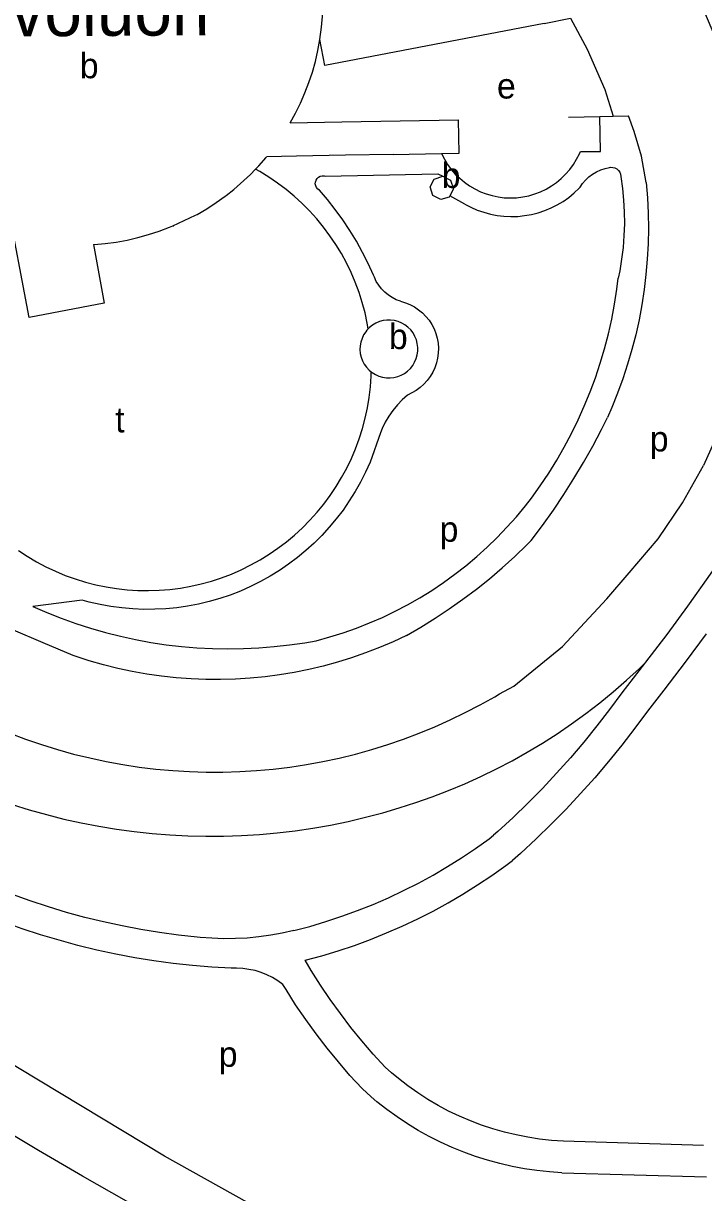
# Model space of a CAD drawing. Extents: x 157569 to 159501, y 382907 to 384670.
# Drawn here: x 159138.9 to 159246.8, y 383637.3 to 383822.5 of the extents above; entities that cross this region are included whole.
import ezdxf

# ---------------------------------------------------------------- set-up
doc = ezdxf.new("R2010")
doc.units = 0
for name, color, linetype in [('BLT_Basislijn', 7, 'Continuous'), ('BLT_Bebouwing', 7, 'Continuous'), ('BLT_Bebouwing_beschrifting', 7, 'Continuous'), ('BLT_Centroide', 7, 'Continuous'), ('BLT_Onderverdeling_panden', 7, 'Continuous')]:
    doc.layers.add(name, color=color, linetype=linetype)

msp = doc.modelspace()

# ---------------------------------------------------------------- linework, layer by layer
at = {"layer": 'BLT_Basislijn'}
for p, q in [((159225.35, 383807.67), (159230.3, 383807.78)), ((159230.3, 383807.78), (159232.44, 383807.83)), ((159232.44, 383807.83), (159234.87, 383807.89)), ((159235.77, 383805.38), (159234.87, 383807.89)), ((159236.9, 383801.49), (159235.77, 383805.38)), ((159237.67, 383797.28), (159236.9, 383801.49)), ((159208.9, 383793.89), (159206.54, 383795.21)), ((159195.52, 383757.66), (159193.88, 383752.99)), ((159148.26, 383731.12), (159140.4, 383730.13)), ((159237.41, 383721.08), (159233.8, 383716.45)), ((159196.26, 383657.15), (159197.3, 383656.23)), ((159192.61, 383653.73), (159194.04, 383652.44)), ((159246.78, 383644.71), (159224.55, 383645.4)), ((159224.32, 383640.41), (159247.23, 383639.73))]:
    msp.add_line(p, q, dxfattribs=at)
for points in [[(159233.8, 383853.23), (159234.28, 383849.85), (159235.93, 383846.38), (159238.72, 383841.32), (159242.08, 383834.93), (159245.36, 383827.95), (159250.93, 383814.86), (159252.86, 383808.66), (159254.14, 383802.89), (159254.57, 383795.83), (159254.78, 383789.51), (159254.56, 383785.16), (159253.64, 383775.25), (159252.07, 383767.05), (159249.77, 383759.16), (159246.77, 383752.46)], [(159218.17, 383613.65), (159174.47, 383635.69), (159161.28, 383643.03), (159134.89, 383658.92), (159117.64, 383670.42), (159087.02, 383692.37), (159018.15, 383745.44), (158961.18, 383788.78), (158918.78, 383821.81)], [(159221.47, 383822.52), (159225.67, 383823.32), (159228.31, 383818.43), (159231.1, 383812.06), (159232.44, 383807.83)], [(159227.23, 383802.21), (159230.44, 383802.21), (159230.3, 383807.78)], [(159205.23, 383801.9), (159205.67, 383801.02), (159206.18, 383800.18), (159206.76, 383799.39), (159207.4, 383798.65), (159208.1, 383797.97), (159208.85, 383797.34), (159209.65, 383796.77), (159210.49, 383796.28), (159211.38, 383795.85), (159212.29, 383795.5), (159213.23, 383795.22), (159214.19, 383795.02), (159215.16, 383794.9), (159216.14, 383794.86), (159217.12, 383794.9), (159218.09, 383795.02), (159219.05, 383795.21), (159219.99, 383795.49), (159220.91, 383795.84), (159221.79, 383796.26), (159222.64, 383796.76), (159223.44, 383797.32), (159224.2, 383797.95), (159224.9, 383798.63), (159225.54, 383799.37), (159226.12, 383800.16), (159226.63, 383800.99), (159227.08, 383801.87), (159227.23, 383802.21)], [(159227.19, 383796.55), (159227.59, 383797.15), (159228.06, 383797.7), (159228.59, 383798.2), (159229.17, 383798.64), (159229.8, 383799.01), (159230.46, 383799.31), (159231.15, 383799.54), (159231.86, 383799.69), (159232.03, 383799.71)], [(159232.03, 383799.71), (159232.38, 383799.7), (159232.71, 383799.61), (159233.02, 383799.45), (159233.27, 383799.22), (159233.47, 383798.94), (159233.61, 383798.62), (159233.66, 383798.24)], [(159193.6, 383774.12), (159193.45, 383775.02), (159193.09, 383776.67), (159192.65, 383778.3), (159192.14, 383779.9), (159191.55, 383781.49), (159190.88, 383783.04), (159190.15, 383784.56), (159189.34, 383786.04), (159188.46, 383787.48), (159187.52, 383788.88), (159186.51, 383790.23), (159185.44, 383791.54), (159184.3, 383792.79), (159183.11, 383793.99), (159181.87, 383795.12), (159180.57, 383796.2), (159179.22, 383797.22), (159177.82, 383798.17), (159176.39, 383799.05), (159175.74, 383799.42)], [(159185.88, 383796.09), (159185.62, 383796.26), (159185.42, 383796.49), (159185.28, 383796.77), (159185.21, 383797.07), (159185.23, 383797.38), (159185.33, 383797.67), (159185.49, 383797.93), (159185.72, 383798.14), (159185.99, 383798.29), (159186.29, 383798.35), (159186.6, 383798.34), (159186.75, 383798.31)], [(159186.75, 383798.31), (159204.65, 383798.69), (159205.41, 383798.29)], [(159233.66, 383798.24), (159233.92, 383796.38), (159234.09, 383794.52), (159234.19, 383792.64), (159234.21, 383790.77), (159234.15, 383788.89), (159234, 383787.02), (159233.78, 383785.16), (159233.48, 383783.31), (159233.24, 383782.13)], [(159194.44, 383782.61), (159193.61, 383784.45), (159192.7, 383786.24), (159191.72, 383788), (159190.68, 383789.72), (159189.56, 383791.39), (159188.38, 383793.02), (159187.14, 383794.61), (159185.88, 383796.09)], [(159208.9, 383793.89), (159209.87, 383793.38), (159210.87, 383792.94), (159211.91, 383792.58), (159212.96, 383792.29), (159214.04, 383792.08), (159215.12, 383791.96), (159216.22, 383791.91), (159217.31, 383791.94), (159218.4, 383792.05), (159219.48, 383792.24), (159220.54, 383792.51), (159221.58, 383792.85), (159222.59, 383793.27), (159223.57, 383793.76), (159224.51, 383794.32), (159225.4, 383794.95), (159226.25, 383795.65), (159227.05, 383796.4), (159227.19, 383796.55)], [(159237.67, 383797.28), (159237.87, 383794.86), (159237.98, 383792.44), (159238.01, 383790.01), (159237.96, 383787.59), (159237.84, 383785.16), (159237.63, 383782.75), (159237.34, 383780.34), (159236.98, 383777.94), (159236.53, 383775.56), (159236.01, 383773.19), (159235.41, 383770.84), (159234.73, 383768.51), (159233.97, 383766.2), (159233.14, 383763.92), (159232.24, 383761.67), (159231.54, 383760.07)], [(159198.73, 383778.48), (159198.05, 383778.74), (159197.4, 383779.06), (159196.79, 383779.46), (159196.22, 383779.92), (159195.71, 383780.45), (159195.26, 383781.02), (159194.88, 383781.64), (159194.57, 383782.3), (159194.44, 383782.61)], [(159219.48, 383747.29), (159220.88, 383749.25), (159222.22, 383751.25), (159223.49, 383753.3), (159224.69, 383755.39), (159225.82, 383757.52), (159226.87, 383759.69), (159227.86, 383761.89), (159228.77, 383764.12), (159229.61, 383766.38), (159230.37, 383768.66), (159231.06, 383770.97), (159231.67, 383773.3), (159232.2, 383775.66), (159232.65, 383778.02), (159233.02, 383780.4), (159233.24, 383782.13)], [(159198.73, 383778.48), (159199.49, 383778.26), (159200.22, 383777.96), (159200.92, 383777.59), (159201.57, 383777.15), (159202.18, 383776.65), (159202.74, 383776.09), (159203.24, 383775.48), (159203.67, 383774.81), (159204.03, 383774.11), (159204.32, 383773.38), (159204.53, 383772.62), (159204.67, 383771.84), (159204.73, 383771.05), (159204.7, 383770.26), (159204.6, 383769.48), (159204.42, 383768.71), (159204.16, 383767.96), (159203.83, 383767.24), (159203.42, 383766.57), (159202.95, 383765.93), (159202.42, 383765.35), (159201.83, 383764.82), (159201.19, 383764.35), (159200.51, 383763.96), (159199.8, 383763.63)], [(159138.12, 383739.02), (159139.53, 383738.09), (159140.98, 383737.22), (159142.47, 383736.43), (159144, 383735.71), (159145.56, 383735.06), (159147.14, 383734.48), (159148.76, 383733.99), (159150.39, 383733.56), (159152.04, 383733.22), (159153.71, 383732.95), (159155.39, 383732.77), (159157.07, 383732.66), (159158.76, 383732.64), (159160.45, 383732.69), (159162.13, 383732.82), (159163.81, 383733.04), (159165.47, 383733.33), (159167.11, 383733.7), (159168.74, 383734.15), (159170.35, 383734.67), (159171.92, 383735.27), (159173.47, 383735.95), (159174.99, 383736.7), (159176.46, 383737.51), (159177.9, 383738.4), (159179.29, 383739.35), (159180.64, 383740.37), (159181.93, 383741.45), (159183.18, 383742.6), (159184.36, 383743.8), (159185.49, 383745.05), (159186.56, 383746.36), (159187.57, 383747.71), (159188.51, 383749.11), (159189.38, 383750.56), (159190.19, 383752.04), (159190.92, 383753.56), (159191.58, 383755.12), (159192.17, 383756.7), (159192.68, 383758.31), (159193.11, 383759.94), (159193.46, 383761.59), (159193.74, 383763.26), (159193.94, 383764.93), (159194.06, 383766.62), (159194.07, 383767.3)], [(159199.8, 383763.63), (159198.98, 383762.87), (159198.22, 383762.06), (159197.51, 383761.19), (159196.88, 383760.28), (159196.3, 383759.32), (159195.8, 383758.33), (159195.52, 383757.66)], [(159219.45, 383740.59), (159221.24, 383742.97), (159222.97, 383745.4), (159224.63, 383747.87), (159226.22, 383750.39), (159227.75, 383752.94), (159229.21, 383755.54), (159230.6, 383758.18), (159231.54, 383760.07)], [(159193.88, 383752.99), (159193.16, 383751.4), (159192.38, 383749.84), (159191.52, 383748.32), (159190.59, 383746.84), (159189.6, 383745.4), (159188.54, 383744.01), (159187.42, 383742.67), (159186.24, 383741.38), (159185, 383740.15), (159183.7, 383738.98), (159182.36, 383737.86), (159180.96, 383736.81), (159179.52, 383735.83), (159178.03, 383734.91), (159176.51, 383734.06), (159174.94, 383733.28), (159173.34, 383732.57), (159171.71, 383731.94), (159170.06, 383731.39), (159168.38, 383730.9), (159166.68, 383730.5), (159164.96, 383730.18), (159163.23, 383729.93), (159161.49, 383729.76), (159159.75, 383729.68), (159158, 383729.67), (159156.26, 383729.74), (159154.52, 383729.89), (159152.78, 383730.13), (159151.07, 383730.44), (159149.36, 383730.83), (159148.26, 383731.12)], [(159214.43, 383716.28), (159216.68, 383717.5), (159224.42, 383723.77), (159231.41, 383731.32), (159234.98, 383735.46), (159239.55, 383740.87), (159243.42, 383746.54), (159246.77, 383752.46)], [(159185.35, 383724.7), (159187.5, 383725.29), (159189.63, 383725.96), (159191.73, 383726.7), (159193.81, 383727.51), (159195.85, 383728.4), (159197.86, 383729.36), (159199.84, 383730.4), (159201.77, 383731.5), (159203.67, 383732.68), (159205.52, 383733.92), (159207.33, 383735.22), (159209.09, 383736.59), (159210.8, 383738.03), (159212.46, 383739.52), (159214.06, 383741.07), (159215.6, 383742.68), (159217.09, 383744.34), (159218.52, 383746.05), (159219.48, 383747.29)], [(159199.66, 383725.53), (159201.96, 383726.86), (159204.23, 383728.27), (159206.45, 383729.73), (159208.62, 383731.27), (159210.74, 383732.87), (159212.82, 383734.53), (159214.85, 383736.26), (159216.82, 383738.04), (159218.74, 383739.89), (159219.45, 383740.59)], [(159250.59, 383739.27), (159247.43, 383734.71), (159244.21, 383730.18), (159240.92, 383725.71), (159237.57, 383721.29), (159237.41, 383721.08)], [(159140.4, 383730.13), (159142.65, 383729.15), (159144.93, 383728.25), (159147.24, 383727.42), (159149.58, 383726.67), (159151.94, 383725.99), (159154.32, 383725.4), (159156.72, 383724.88), (159159.13, 383724.43), (159161.56, 383724.07), (159164, 383723.79), (159166.44, 383723.58), (159168.89, 383723.46), (159171.35, 383723.42), (159173.8, 383723.45), (159176.25, 383723.57), (159178.7, 383723.76), (159181.14, 383724.04), (159183.57, 383724.39), (159185.35, 383724.7)], [(159146.81, 383722.36), (159142.06, 383724.34), (159137.33, 383726.39), (159136.49, 383726.77)], [(159199.66, 383725.53), (159197.54, 383724.54), (159195.38, 383723.61), (159193.18, 383722.77), (159190.97, 383722), (159188.72, 383721.3), (159186.46, 383720.68), (159184.17, 383720.14), (159181.87, 383719.68), (159179.55, 383719.29), (159177.23, 383718.99), (159174.89, 383718.76), (159172.55, 383718.62), (159170.2, 383718.55), (159167.85, 383718.56), (159165.5, 383718.66), (159163.16, 383718.83), (159160.83, 383719.09), (159158.5, 383719.42), (159156.19, 383719.83), (159153.89, 383720.32), (159151.61, 383720.89), (159149.36, 383721.53), (159147.12, 383722.26), (159146.81, 383722.36)], [(159247.19, 383725.78), (159243.85, 383721.28), (159240.48, 383716.87), (159237.86, 383713.54)], [(159198.49, 383698.21), (159201.14, 383699.05), (159203.76, 383699.98), (159206.35, 383700.97), (159208.91, 383702.04), (159211.44, 383703.19), (159213.94, 383704.4), (159216.4, 383705.69), (159218.82, 383707.05), (159221.21, 383708.48), (159223.55, 383709.97), (159225.84, 383711.54), (159228.09, 383713.16), (159230.3, 383714.86), (159232.45, 383716.61), (159234.55, 383718.43), (159236.6, 383720.3), (159237.41, 383721.08)], [(159136.77, 383710.06), (159139.26, 383709.12), (159141.77, 383708.26), (159144.31, 383707.47), (159146.87, 383706.75), (159149.46, 383706.12), (159152.06, 383705.56), (159154.67, 383705.09), (159157.3, 383704.68), (159159.94, 383704.36), (159162.59, 383704.12), (159165.25, 383703.96), (159167.9, 383703.88), (159170.56, 383703.88), (159173.22, 383703.96), (159175.88, 383704.12), (159178.52, 383704.36), (159181.17, 383704.68), (159183.8, 383705.08), (159186.41, 383705.55), (159189.01, 383706.11), (159191.6, 383706.74), (159194.16, 383707.45), (159196.7, 383708.24), (159199.21, 383709.1), (159201.7, 383710.04), (159204.16, 383711.05), (159206.59, 383712.14), (159208.98, 383713.3), (159211.34, 383714.53), (159213.66, 383715.83), (159214.43, 383716.28)], [(159233.8, 383716.45), (159231.86, 383713.8), (159229.85, 383711.2), (159227.79, 383708.65), (159225.66, 383706.15), (159223.47, 383703.7), (159221.23, 383701.31), (159218.92, 383698.97), (159216.56, 383696.69), (159214.15, 383694.47), (159213.48, 383693.87)], [(159237.86, 383713.54), (159235.87, 383710.83), (159233.82, 383708.17), (159231.7, 383705.56), (159229.52, 383702.99), (159227.28, 383700.49), (159224.98, 383698.03), (159222.62, 383695.63), (159220.21, 383693.29), (159217.74, 383691), (159216.49, 383689.88)], [(159137.12, 383698.77), (159139.83, 383697.92), (159142.56, 383697.15), (159145.32, 383696.45), (159148.09, 383695.83), (159150.88, 383695.29), (159153.68, 383694.83), (159156.5, 383694.45), (159159.32, 383694.14), (159162.16, 383693.92), (159164.99, 383693.77), (159167.83, 383693.71), (159170.67, 383693.73), (159173.51, 383693.82), (159176.35, 383694), (159179.18, 383694.25), (159182, 383694.59), (159184.81, 383695), (159187.61, 383695.5), (159190.39, 383696.07), (159193.16, 383696.72), (159195.9, 383697.45), (159198.49, 383698.21)], [(159181.79, 383678.76), (159184.35, 383679.44), (159186.89, 383680.2), (159189.41, 383681.03), (159191.9, 383681.93), (159194.36, 383682.91), (159196.79, 383683.97), (159199.18, 383685.1), (159201.55, 383686.3), (159203.87, 383687.57), (159206.15, 383688.91), (159208.4, 383690.32), (159210.6, 383691.79), (159212.75, 383693.33), (159213.48, 383693.87)], [(159183.59, 383674.06), (159186.22, 383674.78), (159188.83, 383675.57), (159191.41, 383676.43), (159193.97, 383677.37), (159196.49, 383678.39), (159198.99, 383679.48), (159201.45, 383680.64), (159203.88, 383681.87), (159206.27, 383683.18), (159208.62, 383684.55), (159210.93, 383686), (159213.2, 383687.51), (159215.42, 383689.09), (159216.49, 383689.88)], [(159166.49, 383677.75), (159163.49, 383678.07), (159160.5, 383678.47), (159157.52, 383678.95), (159154.56, 383679.51), (159151.61, 383680.14), (159148.68, 383680.86), (159145.77, 383681.65), (159142.88, 383682.52), (159140.02, 383683.47), (159137.18, 383684.49), (159134.37, 383685.58), (159131.58, 383686.75), (159131.4, 383686.84)], [(159171.86, 383672.79), (159168.79, 383672.97), (159165.73, 383673.22), (159162.67, 383673.56), (159159.62, 383673.97), (159156.59, 383674.47), (159153.57, 383675.04), (159150.56, 383675.69), (159147.57, 383676.42), (159144.61, 383677.23), (159141.66, 383678.11), (159138.74, 383679.07), (159135.84, 383680.1), (159132.98, 383681.22), (159132.36, 383681.46)], [(159181.79, 383678.76), (159179.97, 383678.35), (159178.13, 383678.02), (159176.27, 383677.77), (159174.41, 383677.59), (159172.55, 383677.5), (159170.68, 383677.49), (159168.81, 383677.55), (159166.95, 383677.7), (159166.49, 383677.75)], [(159196.26, 383657.15), (159194.4, 383659.19), (159192.6, 383661.28), (159190.86, 383663.42), (159189.19, 383665.61), (159187.58, 383667.85), (159186.03, 383670.14), (159184.55, 383672.46), (159183.59, 383674.06)], [(159180.05, 383670.25), (159179.24, 383670.82), (159178.4, 383671.33), (159177.51, 383671.77), (159176.6, 383672.13), (159175.65, 383672.42), (159174.69, 383672.63), (159173.71, 383672.76), (159172.73, 383672.81), (159171.86, 383672.79)], [(159192.61, 383653.73), (159190.7, 383655.82), (159188.86, 383657.96), (159187.07, 383660.15), (159185.35, 383662.4), (159183.69, 383664.69), (159182.09, 383667.03), (159180.56, 383669.41), (159180.05, 383670.25)], [(159224.55, 383645.4), (159222.66, 383645.53), (159220.77, 383645.74), (159218.9, 383646.02), (159217.04, 383646.39), (159215.2, 383646.83), (159213.38, 383647.35), (159211.58, 383647.95), (159209.8, 383648.62), (159208.06, 383649.36), (159206.35, 383650.18), (159204.68, 383651.07), (159203.04, 383652.03), (159201.45, 383653.06), (159199.9, 383654.16), (159198.4, 383655.32), (159197.3, 383656.23)], [(159224.32, 383640.41), (159222.33, 383640.54), (159220.34, 383640.75), (159218.36, 383641.04), (159216.4, 383641.41), (159214.45, 383641.86), (159212.52, 383642.39), (159210.62, 383642.99), (159208.74, 383643.66), (159206.89, 383644.42), (159205.07, 383645.24), (159203.28, 383646.14), (159201.54, 383647.11), (159199.83, 383648.15), (159198.16, 383649.25), (159196.54, 383650.42), (159194.97, 383651.66), (159194.04, 383652.44)], [(159255.54, 383587.66), (159242.26, 383593.74), (159234.83, 383596.86), (159227.43, 383600.04), (159220.06, 383603.3), (159212.72, 383606.64), (159205.42, 383610.04), (159198.15, 383613.52), (159190.91, 383617.07), (159183.71, 383620.69), (159176.55, 383624.39), (159169.43, 383628.15), (159162.34, 383631.98), (159155.29, 383635.89), (159148.28, 383639.86), (159141.31, 383643.91), (159134.38, 383648.02), (159133.51, 383648.54)]]:
    msp.add_lwpolyline(points, dxfattribs=at)
at = {"layer": 'BLT_Bebouwing'}
for p, q in [((159197.53, 383801.75), (159205.23, 383801.9)), ((159175.74, 383799.42), (159176.25, 383799.96)), ((159174.93, 383798.59), (159172.28, 383796.2)), ((159174.93, 383798.59), (159175.68, 383799.35)), ((159175.68, 383799.35), (159175.74, 383799.42)), ((159204.05, 383797.85), (159205.41, 383798.29)), ((159171.05, 383795.23), (159172.28, 383796.2)), ((159162.62, 383790.46), (159166.21, 383792.11)), ((159166.21, 383792.11), (159166.49, 383792.26)), ((159162.62, 383790.46), (159162.76, 383790.44)), ((159150.02, 383787.46), (159150.15, 383787.47)), ((159193.75, 383767.56), (159194.07, 383767.3))]:
    msp.add_line(p, q, dxfattribs=at)
for points in [[(159221.47, 383822.52), (159186.74, 383815.86), (159185.95, 383819.99)], [(159181.23, 383806.74), (159182.08, 383808.29), (159182.86, 383809.87), (159183.56, 383811.49), (159184.19, 383813.13), (159184.74, 383814.8), (159185.22, 383816.5), (159185.62, 383818.21), (159185.94, 383819.95), (159185.95, 383819.99)], [(159181.23, 383806.74), (159189.39, 383806.9), (159207.89, 383807.25)], [(159205.23, 383801.9), (159207.99, 383801.95), (159207.89, 383807.25)], [(159176.25, 383799.96), (159177.41, 383801.28), (159177.48, 383801.37)], [(159197.53, 383801.75), (159190.01, 383801.61), (159182.23, 383801.46), (159177.48, 383801.37)], [(159206.54, 383795.21), (159206.43, 383795), (159205.09, 383794.61), (159203.85, 383795.24), (159203.41, 383796.61), (159204.05, 383797.85)], [(159205.41, 383798.29), (159206.66, 383797.65), (159207.1, 383796.29), (159206.54, 383795.21)], [(159166.49, 383792.26), (159168.01, 383793.15), (159169.49, 383794.11), (159170.93, 383795.14), (159171.05, 383795.23)], [(159150.15, 383787.47), (159151.9, 383787.63), (159153.64, 383787.87), (159155.37, 383788.19), (159157.09, 383788.59), (159158.78, 383789.06), (159160.45, 383789.61), (159162.1, 383790.24), (159162.62, 383790.46)], [(159150.02, 383787.46), (159151.74, 383778.18), (159139.86, 383775.93), (159138.75, 383781.8), (159137.43, 383788.77)], [(159194.07, 383767.3), (159194.22, 383767.18), (159194.74, 383766.86), (159195.29, 383766.62), (159195.87, 383766.45), (159196.47, 383766.35), (159197.08, 383766.34), (159197.68, 383766.4), (159198.27, 383766.55), (159198.83, 383766.77), (159199.36, 383767.06), (159199.85, 383767.42), (159200.28, 383767.85), (159200.65, 383768.32), (159200.96, 383768.84), (159201.2, 383769.4), (159201.37, 383769.98), (159201.45, 383770.58), (159201.46, 383771.18), (159201.38, 383771.79), (159201.23, 383772.37), (159201, 383772.93), (159200.7, 383773.46), (159200.33, 383773.94), (159199.9, 383774.37), (159199.42, 383774.74), (159198.9, 383775.04), (159198.34, 383775.27), (159197.75, 383775.43), (159197.15, 383775.5), (159196.55, 383775.5), (159195.95, 383775.42), (159195.36, 383775.26), (159194.81, 383775.02), (159194.29, 383774.71), (159193.81, 383774.34), (159193.6, 383774.12)], [(159193.2, 383773.66), (159192.87, 383773.16), (159192.61, 383772.61), (159192.42, 383772.03), (159192.32, 383771.44), (159192.29, 383770.83), (159192.34, 383770.23), (159192.47, 383769.64), (159192.68, 383769.07), (159192.96, 383768.53), (159193.31, 383768.04), (159193.72, 383767.59), (159193.75, 383767.56)], [(159193.6, 383774.12), (159193.39, 383773.9), (159193.2, 383773.66)]]:
    msp.add_lwpolyline(points, dxfattribs=at)
at = {"layer": 'BLT_Onderverdeling_panden'}
msp.add_lwpolyline([(159185.95, 383819.99), (159186.21, 383821.91), (159186.38, 383824.17), (159186.43, 383826.2), (159186.38, 383828.21), (159186.21, 383830.3), (159185.94, 383832.31), (159185.56, 383834.38), (159185.08, 383836.35), (159184.33, 383838.75), (159183.34, 383841.33), (159182.16, 383843.88), (159180.97, 383846.04)], dxfattribs=at)

# ---------------------------------------------------------------- texts
at = {"layer": 'BLT_Bebouwing_beschrifting'}
msp.add_text('Evoluon', height=8, rotation=0.3387, dxfattribs=at).set_placement((159129.78, 383820.41))
at = {"layer": 'BLT_Centroide'}
for s, p in [('b', (159147.87, 383813.83)), ('e', (159214.01, 383810.61)), ('b', (159205.25, 383796.44)), ('b', (159196.88, 383770.91)), ('t', (159153.49, 383757.71)), ('p', (159238.24, 383754.69)), ('p', (159204.92, 383740.38)), ('p', (159169.9, 383657.19))]:
    msp.add_text(s, height=4, dxfattribs=at).set_placement(p)

doc.saveas('drawing.dxf')
